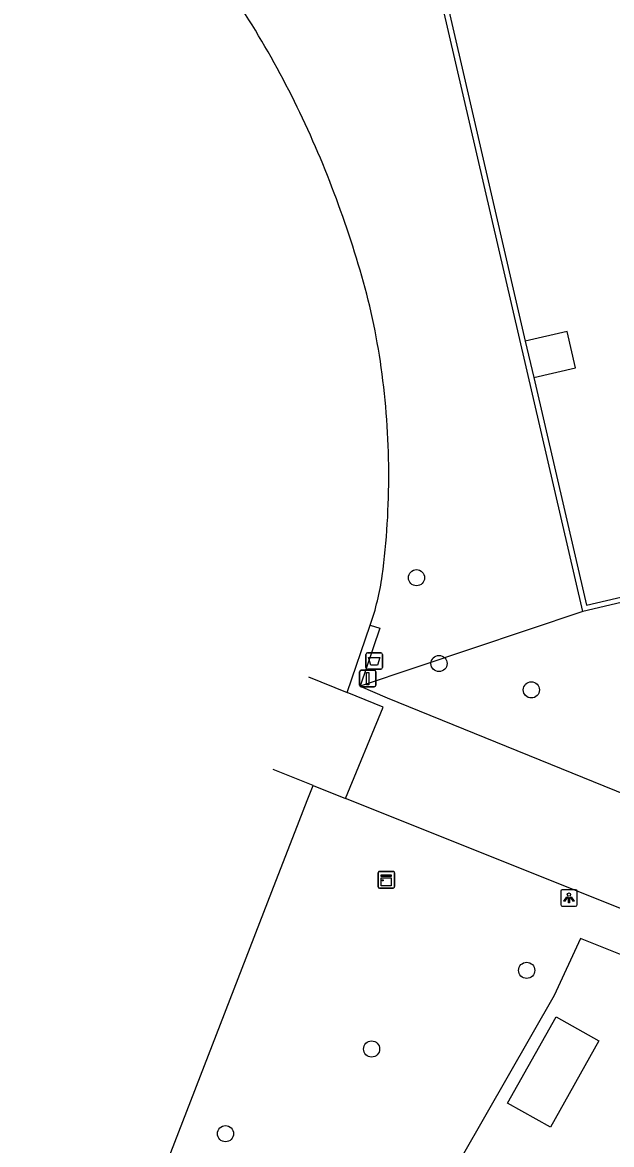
# Model space of a CAD drawing. Extents: x 156414 to 157775, y 382335 to 383765.
# Drawn here: x 156553.1 to 156588.8, y 383055.7 to 383123.7 of the extents above; entities that cross this region are included whole.
import ezdxf

# ---------------------------------------------------------------- set-up
doc = ezdxf.new("R2010")
doc.units = 0
for name, color, linetype in [('IMGEO_Afvalbak', 7, 'Continuous'), ('IMGEO_Boom', 7, 'Continuous'), ('IMGEO_Groenvoorziening', 7, 'Continuous'), ('IMGEO_Kast', 7, 'Continuous'), ('IMGEO_Lichtpunt', 7, 'Continuous'), ('IMGEO_Muur', 7, 'Continuous'), ('IMGEO_Pand', 7, 'Continuous'), ('IMGEO_Rijbaan_lokaal_gesloten', 7, 'Continuous'), ('IMGEO_Verkeersbordpaal', 7, 'Continuous'), ('IMGEO_Voetpad_gesloten', 7, 'Continuous')]:
    doc.layers.add(name, color=color, linetype=linetype)

msp = doc.modelspace()

# ---------------------------------------------------------------- linework, layer by layer
at = {"layer": 'IMGEO_Afvalbak'}
for p, q in [((156573.886, 383084.614), (156573.886, 383085.414)), ((156573.886, 383085.414), (156573.886, 383084.614)), ((156573.986, 383085.514), (156574.776, 383085.514)), ((156574.776, 383085.514), (156573.986, 383085.514)), ((156574.876, 383085.414), (156574.876, 383084.614)), ((156574.876, 383084.614), (156574.876, 383085.414)), ((156574.776, 383084.514), (156573.986, 383084.514)), ((156573.986, 383084.514), (156574.776, 383084.514))]:
    msp.add_line(p, q, dxfattribs=at)
msp.add_lwpolyline([(156574.029, 383085.228), (156574.733, 383085.228), (156574.584, 383084.758), (156574.178, 383084.758), (156574.029, 383085.228)], dxfattribs=at)
for centre, start, end in [((156573.986, 383085.414), 90, 180), ((156573.986, 383085.414), 90, 180), ((156574.776, 383085.414), 0, 90), ((156574.776, 383085.414), 360, 90), ((156573.986, 383084.614), 180, 270), ((156573.986, 383084.614), 180, 270), ((156574.776, 383084.614), 270, 0), ((156574.776, 383084.614), 270, 0)]:
    msp.add_arc(centre, 0.1, start, end, dxfattribs=at)
at = {"layer": 'IMGEO_Boom'}
for centre in [(156576.945, 383090.058), (156578.309, 383084.858), (156583.899, 383083.262), (156583.616, 383066.271), (156574.225, 383061.507), (156565.38, 383056.376)]:
    msp.add_circle(centre, 0.489, dxfattribs=at)
at = {"layer": 'IMGEO_Groenvoorziening'}
for points in [[(156587.006, 383088.016), (156573.541, 383083.485)], [(156590.919, 383066.585), (156586.871, 383068.195), (156585.286, 383064.741), (156563.007, 383025.818), (156595.152, 383012.104), (156611.363, 383016.16), (156615.246, 383017.093)]]:
    msp.add_lwpolyline(points, dxfattribs=at)
at = {"layer": 'IMGEO_Kast'}
for p, q in [((156574.616, 383071.334), (156574.616, 383072.175)), ((156574.616, 383072.175), (156574.616, 383071.334)), ((156574.691, 383072.259), (156575.532, 383072.259)), ((156575.532, 383072.259), (156574.691, 383072.259)), ((156575.616, 383072.184), (156575.616, 383071.343)), ((156575.616, 383071.343), (156575.616, 383072.184)), ((156575.541, 383071.259), (156574.7, 383071.259)), ((156574.7, 383071.259), (156575.541, 383071.259))]:
    msp.add_line(p, q, dxfattribs=at)
for points in [[(156574.811, 383072.049), (156575.411, 383072.049), (156575.411, 383071.964), (156574.811, 383071.964), (156574.811, 383072.049)], [(156574.811, 383071.874), (156575.411, 383071.874), (156575.411, 383071.385), (156574.811, 383071.385), (156574.811, 383071.874)]]:
    msp.add_lwpolyline(points, dxfattribs=at)
msp.add_circle((156574.895, 383071.723), 0.0377, dxfattribs=at)
for centre, start, end in [((156574.694, 383072.181), 92.4484, 184.28452), ((156574.694, 383072.181), 92.4484, 184.28452), ((156575.538, 383072.181), 2.4484, 94.28452), ((156575.538, 383072.181), 2.4484, 94.28452), ((156574.694, 383071.337), 182.4484, 274.28452), ((156574.694, 383071.337), 182.4484, 274.28452), ((156575.538, 383071.337), 272.4484, 4.28452), ((156575.538, 383071.337), 272.4484, 4.28452)]:
    msp.add_arc(centre, 0.0779, start, end, dxfattribs=at)
at = {"layer": 'IMGEO_Lichtpunt'}
for p, q in [((156585.675, 383071.061), (156585.675, 383070.254)), ((156585.675, 383071.061), (156585.675, 383070.254)), ((156586.577, 383071.156), (156585.769, 383071.156)), ((156586.577, 383071.156), (156585.769, 383071.156)), ((156586.671, 383070.254), (156586.671, 383071.061)), ((156586.671, 383070.254), (156586.671, 383071.061)), ((156585.769, 383070.16), (156586.577, 383070.16)), ((156585.769, 383070.16), (156586.577, 383070.16))]:
    msp.add_line(p, q, dxfattribs=at)
for points in [[(156586.049, 383070.725), (156586.088, 383070.697), (156585.9, 383070.435), (156585.862, 383070.462), (156586.049, 383070.725)], [(156586.151, 383070.677), (156586.198, 383070.677), (156586.198, 383070.355), (156586.151, 383070.355), (156586.151, 383070.677)], [(156586.261, 383070.697), (156586.299, 383070.724), (156586.486, 383070.462), (156586.447, 383070.434), (156586.261, 383070.697)]]:
    msp.add_lwpolyline(points, dxfattribs=at)
msp.add_circle((156586.174, 383070.859), 0.0994, dxfattribs=at)
for centre, start, end in [((156585.769, 383071.061), 90, 180), ((156585.769, 383071.061), 90, 180), ((156586.577, 383071.061), 0, 90), ((156586.577, 383071.061), 0, 90), ((156585.769, 383070.254), 180, 270), ((156585.769, 383070.254), 180, 270), ((156586.577, 383070.254), 270, 0), ((156586.577, 383070.254), 270, 360)]:
    msp.add_arc(centre, 0.0946, start, end, dxfattribs=at)
at = {"layer": 'IMGEO_Muur'}
for points in [[(156587.006, 383088.016), (156575.073, 383139.653), (156580.431, 383140.903)], [(156580.505, 383140.591), (156575.457, 383139.414), (156583.528, 383104.391)], [(156584.042, 383102.18), (156587.246, 383088.401), (156593.293, 383089.808)], [(156593.366, 383089.496), (156587.006, 383088.016)]]:
    msp.add_lwpolyline(points, dxfattribs=at)
at = {"layer": 'IMGEO_Pand'}
for points in [[(156584.042, 383102.18), (156586.572, 383102.768), (156586.057, 383104.979), (156583.528, 383104.391)], [(156583.528, 383104.391), (156584.042, 383102.18)], [(156585.055, 383056.767), (156582.463, 383058.218), (156585.396, 383063.457), (156587.988, 383062.007), (156585.055, 383056.767)]]:
    msp.add_lwpolyline(points, dxfattribs=at)
at = {"layer": 'IMGEO_Rijbaan_lokaal_gesloten'}
for points in [[(156572.743, 383083.1), (156574.149, 383087.175)], [(156574.149, 383087.175), (156574.725, 383086.996), (156573.541, 383083.485)], [(156570.397, 383084.053), (156572.743, 383083.1)], [(156573.541, 383083.485), (156575.164, 383082.79), (156612.694, 383067.543)], [(156572.654, 383076.683), (156574.929, 383082.213), (156572.743, 383083.1)], [(156570.684, 383077.472), (156568.26, 383078.443)], [(156570.684, 383077.472), (156572.654, 383076.683)], [(156591.78, 383069.021), (156572.654, 383076.683)]]:
    msp.add_lwpolyline(points, dxfattribs=at)
at = {"layer": 'IMGEO_Verkeersbordpaal'}
for p, q in [((156573.495, 383083.55), (156573.495, 383084.35)), ((156573.495, 383084.35), (156573.495, 383083.55)), ((156573.595, 383084.45), (156574.385, 383084.45)), ((156574.385, 383084.45), (156573.595, 383084.45)), ((156574.485, 383084.35), (156574.485, 383083.55)), ((156574.485, 383083.55), (156574.485, 383084.35)), ((156574.385, 383083.45), (156573.595, 383083.45)), ((156573.595, 383083.45), (156574.385, 383083.45))]:
    msp.add_line(p, q, dxfattribs=at)
msp.add_lwpolyline([(156573.915, 383084.325), (156574.065, 383084.325), (156574.065, 383083.575), (156573.915, 383083.575), (156573.915, 383084.325)], dxfattribs=at)
for centre, start, end in [((156573.595, 383084.35), 90, 180), ((156573.595, 383084.35), 90, 180), ((156574.385, 383084.35), 0, 90), ((156574.385, 383084.35), 360, 90), ((156573.595, 383083.55), 180, 270), ((156573.595, 383083.55), 180, 270), ((156574.385, 383083.55), 270, 0), ((156574.385, 383083.55), 270, 0)]:
    msp.add_arc(centre, 0.1, start, end, dxfattribs=at)
at = {"layer": 'IMGEO_Voetpad_gesloten'}
msp.add_lwpolyline([(156553.088, 383032.022), (156568.191, 383071.039), (156569.847, 383075.313), (156570.327, 383076.552), (156570.684, 383077.472)], dxfattribs=at)
for centre, radius, start, end in [((156515.791, 383092.227), 60.024, 27.47908, 33.25211), ((156517.398, 383093.045), 58.22, 21.54125, 27.4941), ((156507.512, 383089.131), 68.854, 16.51089, 21.55019), ((156534.803, 383097.197), 40.395, 7.94813, 16.54281), ((156527.822, 383096.216), 47.444, 0.32181, 7.95669), ((156528.242, 383096.241), 47.025, 352.59095, 0.29372), ((156557.839, 383092.702), 17.221, 341.27825, 351.5672)]:
    msp.add_arc(centre, radius, start, end, dxfattribs=at)

doc.saveas('drawing.dxf')
